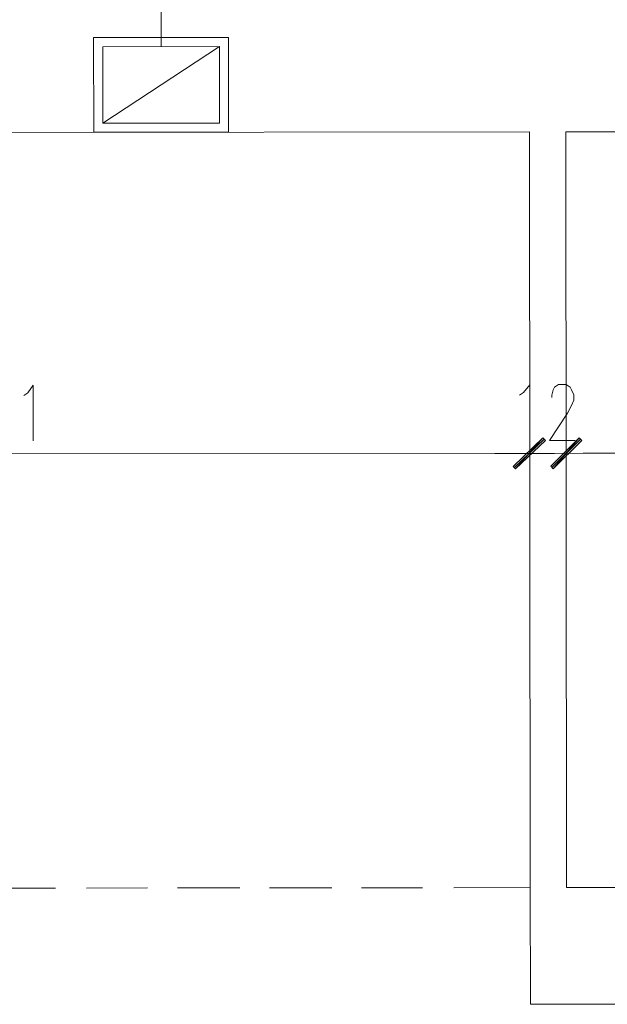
# Model space of a CAD drawing. Header units: inches. Extents: x -5850 to 5646, y 8947 to 13007.
# Tile 361 of 548: x -2668 to -2477, y 9872 to 10193. Entities that reach past the tile are written whole.
import ezdxf

# ---------------------------------------------------------------- set-up
doc = ezdxf.new("R2010")
doc.units = ezdxf.units.IN
doc.header["$MEASUREMENT"] = 0
for name, color, linetype in [('at_Entity', 7, 'Continuous'), ('at_Rect', 7, 'Continuous'), ('at_Solid', 7, 'Continuous')]:
    doc.layers.add(name, color=color, linetype=linetype)

msp = doc.modelspace()

# ---------------------------------------------------------------- hatches: boundary and pattern name
at = {"layer": 'at_Solid', "lineweight": 20}
for points in [[(-2497.61, 10056.9), (-2506.47, 10046.75), (-2507.31, 10047.6)], [(-2497.61, 10056.9), (-2506.47, 10046.75), (-2507.31, 10047.6)], [(-2496.77, 10056.06), (-2497.61, 10056.9), (-2506.47, 10046.75)], [(-2496.77, 10056.06), (-2497.61, 10056.9), (-2506.47, 10046.75)], [(-2495.06, 10047.61), (-2494.22, 10046.76), (-2485.78, 10056.91)], [(-2495.06, 10047.61), (-2494.22, 10046.76), (-2485.78, 10056.91)], [(-2494.22, 10046.76), (-2485.78, 10056.91), (-2484.93, 10056.07)], [(-2494.22, 10046.76), (-2485.78, 10056.91), (-2484.93, 10056.07)]]:
    msp.add_hatch(color=7, dxfattribs=at).paths.add_polyline_path(points)

# ---------------------------------------------------------------- linework, layer by layer
at = {"layer": 'at_Entity', "color": 150, "lineweight": 20, "true_color": 0x007eff}
for p, q in [((-2621.91, 10184.35), (-2621.92, 10201.25)), ((-2602.9, 10184.37), (-2640.89, 10159.42))]:
    msp.add_line(p, q, dxfattribs=at)
at = {"layer": 'at_Entity', "color": 7, "lineweight": 20}
for p, q in [((-2852.51, 10156.27), (-2501.92, 10156.58)), ((-2501.92, 10156.58), (-2501.7, 9910.32)), ((-2490.09, 10156.59), (-2040.24, 10157)), ((-2490.09, 10156.59), (-2489.87, 9910.33)), ((-2666.58, 10070.69), (-2665.32, 10071.54)), ((-2665.32, 10071.54), (-2663.62, 10074.07)), ((-2663.62, 10074.07), (-2663.61, 10055.91)), ((-2505.22, 10070.83), (-2503.96, 10071.68)), ((-2503.96, 10071.68), (-2501.85, 10074.21)), ((-2501.85, 10074.21), (-2501.83, 10056.05)), ((-2494.67, 10070.84), (-2494.24, 10072.53)), ((-2494.24, 10072.53), (-2493.82, 10073.37)), ((-2493.82, 10073.37), (-2492.56, 10074.22)), ((-2492.56, 10074.22), (-2490.02, 10074.23)), ((-2490.02, 10074.23), (-2488.75, 10073.38)), ((-2488.75, 10073.38), (-2488.33, 10072.54)), ((-2488.33, 10072.54), (-2487.48, 10070.85)), ((-2494.66, 10069.99), (-2494.67, 10070.84)), ((-2487.48, 10069.16), (-2488.32, 10067.47)), ((-2487.48, 10070.85), (-2487.48, 10069.16)), ((-2489.59, 10064.93), (-2495.49, 10056.06)), ((-2488.32, 10067.47), (-2489.59, 10064.93)), ((-2501.84, 10059.43), (-2501.82, 10044.22)), ((-2501.84, 10059.43), (-2501.82, 10044.22)), ((-2489.99, 10044.24), (-2490, 10059.44)), ((-2489.99, 10044.24), (-2490, 10059.44)), ((-2507.31, 10047.6), (-2497.61, 10056.9)), ((-2507.31, 10047.6), (-2497.61, 10056.9)), ((-2506.89, 10047.18), (-2497.18, 10056.48)), ((-2506.89, 10047.18), (-2497.18, 10056.48)), ((-2497.61, 10056.9), (-2506.47, 10046.75)), ((-2497.61, 10056.9), (-2506.47, 10046.75)), ((-2497.61, 10056.9), (-2506.47, 10046.75)), ((-2497.61, 10056.9), (-2506.47, 10046.75)), ((-2506.47, 10046.75), (-2496.77, 10056.06)), ((-2506.47, 10046.75), (-2496.77, 10056.06)), ((-2496.77, 10056.06), (-2497.61, 10056.9)), ((-2496.77, 10056.06), (-2497.61, 10056.9)), ((-2495.49, 10056.06), (-2487.05, 10056.07)), ((-2485.78, 10056.91), (-2495.06, 10047.61)), ((-2485.78, 10056.91), (-2495.06, 10047.61)), ((-2485.36, 10056.49), (-2494.64, 10047.19)), ((-2485.36, 10056.49), (-2494.64, 10047.19)), ((-2494.22, 10046.76), (-2485.78, 10056.91)), ((-2494.22, 10046.76), (-2485.78, 10056.91)), ((-2494.22, 10046.76), (-2485.78, 10056.91)), ((-2494.22, 10046.76), (-2485.78, 10056.91)), ((-2484.93, 10056.07), (-2494.22, 10046.76)), ((-2484.93, 10056.07), (-2494.22, 10046.76)), ((-2485.78, 10056.91), (-2484.93, 10056.07)), ((-2485.78, 10056.91), (-2484.93, 10056.07)), ((-2846.93, 10051.52), (-2507.74, 10051.82)), ((-2507.74, 10051.82), (-2513.23, 10051.82)), ((-2510.27, 10051.82), (-2493.8, 10051.83)), ((-2510.27, 10051.82), (-2493.8, 10051.83)), ((-2501.83, 10051.83), (-2490, 10051.84)), ((-2481.97, 10051.84), (-2498.45, 10051.83)), ((-2481.97, 10051.84), (-2498.45, 10051.83)), ((-2484.51, 10051.84), (-2178.27, 10052.11)), ((-2484.51, 10051.84), (-2479.02, 10051.85)), ((-2506.47, 10046.75), (-2507.31, 10047.6)), ((-2506.47, 10046.75), (-2507.31, 10047.6)), ((-2495.06, 10047.61), (-2494.22, 10046.76)), ((-2495.06, 10047.61), (-2494.22, 10046.76)), ((-2489.87, 9910.33), (-2172.65, 9910.62)), ((-2676.15, 9910.17), (-2656.3, 9910.19)), ((-2646.16, 9910.19), (-2626.31, 9910.21)), ((-2616.6, 9910.22), (-2596.32, 9910.24)), ((-2586.61, 9910.25), (-2566.33, 9910.27)), ((-2556.61, 9910.27), (-2536.76, 9910.29)), ((-2526.62, 9910.3), (-2501.7, 9910.32)), ((-2501.7, 9910.32), (-2501.67, 9872.3)), ((-2172.62, 9872.6), (-2501.67, 9872.3))]:
    msp.add_line(p, q, dxfattribs=at)
at = {"layer": 'at_Rect', "color": 150, "lineweight": 20, "true_color": 0x007eff}
for p, q in [((-2643.88, 10187.29), (-2599.95, 10187.33)), ((-2643.88, 10187.29), (-2643.85, 10156.46)), ((-2599.92, 10156.5), (-2599.95, 10187.33)), ((-2640.91, 10184.34), (-2602.9, 10184.37)), ((-2640.91, 10184.34), (-2640.89, 10159.42)), ((-2602.88, 10159.45), (-2602.9, 10184.37)), ((-2602.88, 10159.45), (-2640.89, 10159.42)), ((-2599.92, 10156.5), (-2643.85, 10156.46))]:
    msp.add_line(p, q, dxfattribs=at)

doc.saveas('drawing.dxf')
